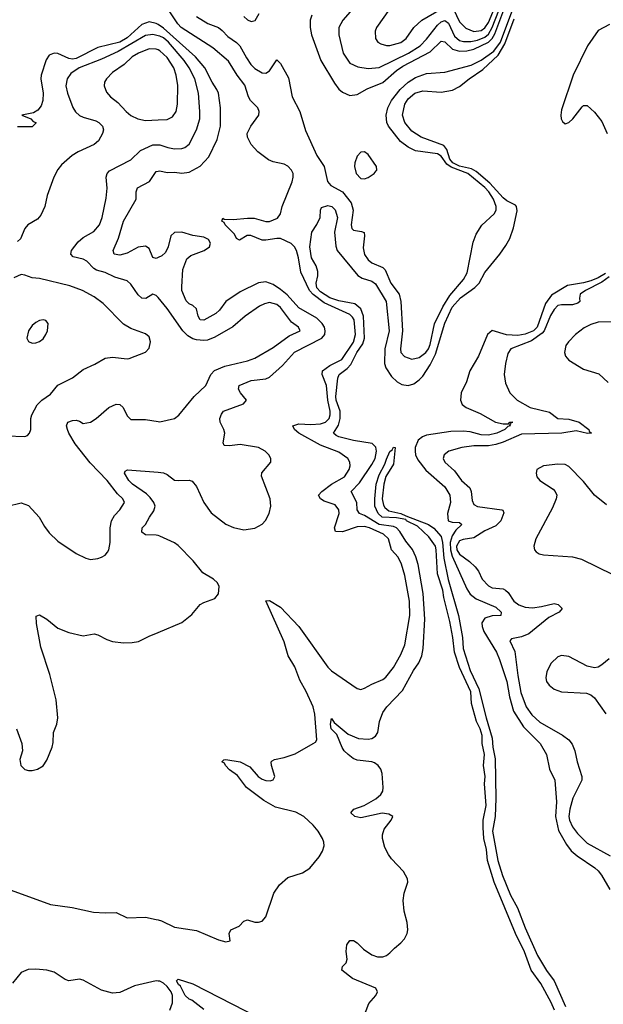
# Model space of a CAD drawing. Header units: inches. Extents: x 1682530 to 1839546, y 640742 to 791647.
# Tile 335 of 656: x 1719241 to 1722439, y 722022 to 727413. Entities that reach past the tile are written whole.
import ezdxf

# ---------------------------------------------------------------- set-up
doc = ezdxf.new("R2010")
doc.units = ezdxf.units.IN
doc.header["$MEASUREMENT"] = 0
doc.layers.add('B7712', color=7, linetype='Continuous')
doc.layers.add('B7722', color=7, linetype='Continuous')

msp = doc.modelspace()

# ---------------------------------------------------------------- linework, layer by layer
at = {"layer": 'B7712', "color": 5}
for points, elevation in [([(1720000, 727385.8), (1719990, 727392.1), (1719950, 727401.4), (1719910, 727387.1), (1719830, 727313.8), (1719790, 727289.7), (1719670, 727261.3), (1719550, 727200), (1719530, 727196.8), (1719510, 727200.9), (1719450, 727228.7), (1719430, 727229.7), (1719402.1, 727217.9), (1719386.8, 727193.2), (1719358.9, 727110), (1719357.3, 727090), (1719371, 727010), (1719367.7, 726970), (1719358.5, 726941.5), (1719341.6, 726918.4), (1719316.5, 726903.5), (1719254, 726890), (1719302, 726870), (1719316, 726856), (1719330.4, 726850.4), (1719330, 726846), (1719310, 726826), (1719230, 726826)], 520), ([(1720000, 727325.3), (1719970, 727331.3), (1719930, 727325.8), (1719781.6, 727238.4), (1719690, 727196.5), (1719567.7, 727150), (1719522.3, 727117.7), (1719502.3, 727090), (1719494.4, 727050), (1719503.8, 727010), (1719533, 726933), (1719548.1, 726908.1), (1719570, 726888.6), (1719590, 726878.6), (1719658.6, 726858.6), (1719674.9, 726850), (1719695.3, 726830), (1719700.2, 726810), (1719695.5, 726790), (1719673.8, 726750), (1719650, 726729.8), (1719561.6, 726690), (1719528.4, 726670), (1719470, 726618), (1719450, 726592.6), (1719427.8, 726550), (1719392.8, 726450), (1719379, 726390), (1719357.8, 726342.2), (1719338.9, 726321.1), (1719286.5, 726290), (1719270.2, 726269.8), (1719246.5, 726213.5), (1719230, 726198)], 540), ([(1720000, 727247.6), (1719990, 727252.1), (1719950, 727253.4), (1719892.1, 727230), (1719857.8, 727210), (1719813.2, 727166.8), (1719750, 727123.2), (1719716.2, 727090), (1719706.7, 727070), (1719704.6, 727050), (1719716.5, 727016.5), (1719739.6, 726990), (1719779.3, 726959.3), (1719823.9, 726910), (1719850, 726889.2), (1719889.5, 726869.5), (1719930, 726860.2), (1720000, 726864.3)], 560), ([(1720000, 725891.3), (1719990, 725903), (1719970, 725909.6), (1719933.4, 725886.6), (1719910, 725888.8), (1719890, 725907.4), (1719850, 725965.7), (1719830, 725982.7), (1719763.5, 726003.5), (1719709.4, 726029.4), (1719661.9, 726041.9), (1719647.4, 726050), (1719610, 726091.4), (1719590, 726102.7), (1719535.1, 726115.1), (1719521, 726130), (1719526, 726150), (1719562.4, 726197.6), (1719590, 726220.2), (1719647.2, 726252.8), (1719678.6, 726290), (1719693.7, 726330), (1719715.3, 726435.3), (1719720.9, 726490), (1719715.4, 726550), (1719720.5, 726570), (1719734.1, 726585.9), (1719850, 726645.2), (1719902.8, 726697.2), (1719970, 726728.4), (1720000, 726728)], 540), ([(1720000, 726110.2), (1719990, 726105.7), (1719970, 726111.1), (1719950, 726160.5), (1719930, 726173.5), (1719890, 726167.6), (1719830, 726134.7), (1719790, 726123), (1719759.7, 726130), (1719752.9, 726150), (1719783.5, 726216.5), (1719809.9, 726310.1), (1719880.2, 726430), (1719879.5, 726470), (1719886.8, 726493.2), (1719953.5, 726526.5), (1719990, 726580.9), (1720000, 726583.5)], 520), ([(1719170, 725134.9), (1719270, 725130.7), (1719283.7, 725136.3), (1719296, 725150), (1719302, 725170), (1719302.6, 725230), (1719308.3, 725250), (1719336.6, 725303.4), (1719362, 725330), (1719410, 725362.6), (1719450, 725411.6), (1719530, 725452.4), (1719590, 725496.9), (1719653.7, 725526.3), (1719710, 725559.5), (1719750, 725565.3), (1719830, 725555.8), (1719841.7, 725558.3), (1719930, 725593), (1719950, 725614.8), (1719958.3, 725650), (1719950, 725676.9), (1719930, 725692.9), (1719850, 725722.5), (1719810, 725745.6), (1719699.1, 725859.1), (1719650, 725895.9), (1719584.7, 725930), (1719516.7, 725956.7), (1719350, 725996.4), (1719310, 725999.1), (1719270, 726015.1), (1719250, 726017.3), (1719210, 725999.3)], 560), ([(1719174, 724750), (1719250, 724768), (1719290, 724753.7), (1719348.5, 724690), (1719377.8, 724637.8), (1719403.7, 724603.7), (1719450, 724558.4), (1719550, 724490.4), (1719604.4, 724464.4), (1719630, 724458.4), (1719670, 724463), (1719689.7, 724470.3), (1719710, 724482), (1719722.7, 724497.3), (1719729.6, 724510.4), (1719736.9, 724550), (1719736.5, 724630), (1719744, 724670), (1719760.7, 724699.3), (1719789.7, 724730), (1719815.6, 724770), (1719807.3, 724790), (1719777, 724817), (1719721.3, 724890), (1719627.1, 724987.1), (1719545, 725090), (1719509.8, 725150), (1719503, 725170), (1719497.2, 725190), (1719505.2, 725210), (1719530, 725219.1), (1719550, 725219.5), (1719570, 725214.6), (1719590, 725203), (1719630, 725209.2), (1719661.1, 725230), (1719730, 725290.3), (1719770, 725308.7), (1719790, 725306.7), (1719808.4, 725290), (1719830, 725244), (1719850, 725223.8), (1719930, 725224.6), (1720000, 725212.2)], 540), ([(1720000, 724588.2), (1719990, 724590.7), (1719930, 724592.8), (1719910, 724607.1), (1719913.3, 724630), (1719931.5, 724648.5), (1719952.2, 724690), (1719976.3, 724723.7), (1719983.1, 724750), (1719976.6, 724770), (1719957.1, 724797.1), (1719936.6, 724816.6), (1719860.2, 724870), (1719839.8, 724890), (1719816.3, 724930), (1719819.3, 724940.7), (1719831.6, 724948.4), (1720000, 724935.3)], 520), ([(1719224.9, 723530), (1719254, 723450), (1719257.1, 723410), (1719242.5, 723362.5), (1719247.7, 723330), (1719270, 723308.2), (1719290, 723301.6), (1719310, 723301.6), (1719339, 723310), (1719370, 723328.2), (1719390, 723358.8), (1719419.7, 723430), (1719425.1, 723454.9), (1719426.3, 723510), (1719444.4, 723555.6), (1719449.8, 723590), (1719441, 723690), (1719407.2, 723827.2), (1719358.1, 723978.1), (1719332.7, 724107.3), (1719332.3, 724147.7), (1719350, 724154), (1719390, 724130.3), (1719450, 724082.3), (1719510, 724058), (1719590, 724039), (1719650, 724050.3), (1719670, 724045.3), (1719719.4, 724019.4), (1719750, 724008.8), (1719810, 724000.9), (1719857.5, 724002.5), (1719892.3, 724007.7), (1719950, 724037.6), (1720000, 724058.6)], 520), ([(1719175.3, 722655.3), (1719410, 722569.1), (1719528.5, 722551.5), (1719646.1, 722526.1), (1719710, 722522.7), (1719770, 722525.5), (1719830, 722495.2), (1719930, 722498.6), (1719990, 722487.2), (1720000, 722484.4)], 480), ([(1720000, 722149), (1719990, 722149.9), (1719870, 722122.8), (1719790, 722087.6), (1719750, 722084), (1719690, 722100.2), (1719590, 722154.5), (1719570, 722159.9), (1719510, 722149.9), (1719490, 722158.3), (1719430, 722198.4), (1719390, 722208.7), (1719330, 722215.3), (1719287.6, 722212.4), (1719250, 722196.7), (1719202.6, 722137.4)], 480)]:
    msp.add_lwpolyline(points, dxfattribs=dict(at, elevation=elevation))
at = {"layer": 'B7712', "color": 5, "elevation": 580}
msp.add_lwpolyline([(1719370, 725769.2), (1719350, 725766), (1719330, 725755.1), (1719310, 725739.5), (1719290.4, 725710), (1719280.4, 725670), (1719290, 725650.8), (1719310, 725642.4), (1719330, 725643.1), (1719350, 725650.4), (1719370, 725666.4), (1719385.6, 725690), (1719393.6, 725710), (1719397.2, 725750), (1719385.2, 725765.2)], close=True, dxfattribs=at)
at = {"layer": 'B7722', "color": 5}
for points, elevation in [([(1720842.4, 727437.6), (1720833.6, 727410), (1720832.2, 727370), (1720840.9, 727330), (1720890.7, 727190), (1720966.2, 727066.2), (1720990, 727033.2), (1721010, 727016), (1721050, 726997.7), (1721090, 727002.6), (1721144.9, 727035.1), (1721230, 727069.7), (1721305.3, 727134.7), (1721340.9, 727159.1), (1721490, 727236.1), (1721550, 727295.6), (1721570, 727291.3), (1721612.1, 727252.1), (1721650, 727241), (1721690, 727242.5), (1721730, 727251.5), (1721809.4, 727290.6), (1721829.5, 727310.5), (1721843.9, 727336.1), (1721904.1, 727495.9)], 520), ([(1721064.2, 727470), (1721011.1, 727410), (1720990.2, 727369.8), (1720989.3, 727330), (1721013.7, 727230), (1721050, 727174.9), (1721094.3, 727154.3), (1721150, 727145.4), (1721210, 727151.6), (1721370.5, 727230), (1721435.2, 727270), (1721470, 727305.5), (1721530, 727382.6), (1721550, 727400.7), (1721570, 727409.1), (1721590, 727394.4), (1721623.1, 727323.1), (1721650, 727299.9), (1721673.3, 727293.3), (1721713.4, 727293.4), (1721750, 727300.3), (1721790, 727316.7), (1721810, 727334.3), (1721830, 727369.7), (1721885.9, 727514.1)], 540), ([(1721618.5, 727470), (1721650, 727402.1), (1721686, 727366), (1721729, 727349), (1721770, 727353.6), (1721790, 727367.6), (1721810, 727397.9), (1721866, 727534)], 560), ([(1720000, 722484.4), (1720018.9, 722479), (1720090, 722444.9), (1720210, 722426.9), (1720330, 722375.3), (1720370, 722364.4), (1720395.3, 722370), (1720389.4, 722410), (1720399, 722430), (1720444, 722450), (1720470, 722478), (1720490, 722484.7), (1720530, 722471), (1720550, 722471), (1720570, 722478), (1720590, 722502), (1720633.3, 722630), (1720664.2, 722675.8), (1720710, 722716.4), (1720790, 722742.4), (1720830, 722768.2), (1720881.6, 722830), (1720899.4, 722860.6), (1720909.6, 722890), (1720907.8, 722910), (1720899.7, 722930), (1720876.8, 722970), (1720850, 723003.5), (1720798.5, 723050), (1720753.8, 723073.8), (1720642.1, 723102.1), (1720578.2, 723138.2), (1720483.4, 723210), (1720434.2, 723274.2), (1720390, 723306), (1720368, 723330), (1720363.1, 723343.1), (1720349.7, 723350), (1720360.1, 723359.9), (1720370, 723362.4), (1720450, 723350.2), (1720501.8, 723321.8), (1720547.2, 723270), (1720570, 723254.6), (1720590, 723247.5), (1720614.2, 723245.8), (1720629.6, 723250.4), (1720639.6, 723270), (1720620.7, 723330), (1720619.3, 723350), (1720624.4, 723355.6), (1720637.2, 723362.8), (1720690, 723374), (1720750, 723393.8), (1720849.8, 723450.2), (1720862, 723458), (1720869.7, 723470), (1720858.2, 723610), (1720848.4, 723650), (1720810, 723735.5), (1720776.6, 723796.6), (1720749, 723870), (1720711.8, 723930), (1720690, 724006.6), (1720589.7, 724230.3), (1720610, 724232.9), (1720670, 724196.2), (1720771, 724091), (1720930, 723867.3), (1720950, 723847.6), (1721090, 723750.4), (1721110, 723746.4), (1721130, 723752.2), (1721170, 723775.6), (1721230, 723801.1), (1721246.7, 723813.3), (1721290, 723866.7), (1721330, 723937.6), (1721351.9, 723990), (1721378.2, 724150), (1721377.1, 724230), (1721351.3, 724370), (1721332.5, 724432.5), (1721315.2, 724470), (1721278.1, 724510), (1721262.7, 724570), (1721235.3, 724595.3), (1721157.3, 724630), (1721130, 724637.8), (1721090, 724636), (1721010, 724608.3), (1720971.4, 724611.4), (1720965.6, 724630), (1720990.9, 724710), (1720989.9, 724730), (1720970, 724757), (1720910, 724776.4), (1720889.2, 724790), (1720878.6, 724810), (1720896.1, 724830), (1720950, 724870.1), (1721020.6, 724910), (1721047, 724950), (1721052.2, 724970), (1721050.5, 724990.5), (1721038.2, 725010), (1720990, 725044.5), (1720890, 725083.2), (1720770.7, 725150), (1720746.6, 725170), (1720737.7, 725190), (1720770, 725199.6), (1720837.2, 725197.1), (1720890, 725200.8), (1720915.8, 725210), (1720936.2, 725230), (1720942.6, 725250), (1720942.3, 725270), (1720929.3, 725330), (1720923, 725410), (1720897.7, 725470), (1720899.9, 725490), (1720939.8, 725520.2), (1721006.9, 725553.1), (1721070, 725647.5), (1721081.3, 725690), (1721073.3, 725770), (1721065.1, 725785.1), (1721050, 725799.3), (1720910, 725863.6), (1720848.5, 725908.5), (1720829.4, 725929.4), (1720781.1, 726030), (1720769.2, 726110), (1720758.7, 726150), (1720747.4, 726170), (1720728.2, 726188.2), (1720670, 726214.1), (1720650, 726215.7), (1720590, 726205), (1720570, 726206.2), (1720508.5, 726231.5), (1720488.2, 726231.8), (1720446.1, 726206.1), (1720430, 726214.6), (1720417.8, 726237.8), (1720367.2, 726290), (1720362.1, 726302.1), (1720349.3, 726310), (1720353.6, 726326.4), (1720361.3, 726321.3), (1720410, 726318.8), (1720490, 726327.2), (1720525.9, 726325.9), (1720590, 726308.5), (1720610, 726307.6), (1720653.9, 726326.1), (1720670.5, 726349.5), (1720679.5, 726390), (1720734.1, 726525.9), (1720740.3, 726550), (1720739.6, 726570), (1720730.7, 726590), (1720710.7, 726610.7), (1720690, 726621.1), (1720630, 726633.9), (1720605.1, 726645.1), (1720546.3, 726690), (1720509.8, 726729.8), (1720488.6, 726770), (1720488.2, 726790), (1720507.1, 726830), (1720550.7, 726890), (1720554.1, 726910), (1720545.4, 726930), (1720506.2, 726970), (1720494.5, 726990), (1720474.9, 727054.9), (1720433, 727110), (1720385.6, 727185.6), (1720299.6, 727259.6), (1720126.3, 727370), (1720106.9, 727390), (1720061.1, 727461.1)], 480), ([(1720210.4, 727430), (1720272, 727392), (1720330, 727369.3), (1720350, 727354.1), (1720381.8, 727321.8), (1720430, 727288.7), (1720448.2, 727270), (1720484, 727204), (1720508.2, 727168.2), (1720530, 727146.3), (1720570, 727122.1), (1720590, 727119.3), (1720610, 727133.4), (1720650, 727193.4), (1720670, 727173.4), (1720714.2, 727094.2), (1720733.7, 726990), (1720777, 726910), (1720806.3, 726806.3), (1720869.6, 726670), (1720910, 726608.3), (1720927.7, 726527.7), (1720945.9, 726505.9), (1721010.6, 726470.6), (1721058, 726410), (1721068, 726370), (1721058.1, 726290), (1721061.3, 726270), (1721070, 726259.7), (1721114.1, 726254.1), (1721127.8, 726247.8), (1721131.1, 726230), (1721123.2, 726163.2), (1721130, 726126.5), (1721150, 726098.5), (1721170, 726081.3), (1721230, 726055.5), (1721243.9, 726043.9), (1721274.7, 725970), (1721319.8, 725910), (1721329.1, 725870), (1721339.1, 725710), (1721327.4, 725610), (1721330, 725591), (1721350, 725569.2), (1721390, 725553.7), (1721430, 725562.8), (1721466.8, 725590), (1721480.3, 725610), (1721490, 725634), (1721513.1, 725746.9), (1721559.3, 725840.7), (1721597.3, 725902.7), (1721672.1, 725990), (1721692.9, 726027.1), (1721725.9, 726194.1), (1721741.4, 726238.6), (1721772.6, 726287.4), (1721839.8, 726350), (1721851.2, 726370), (1721851.9, 726390), (1721836.4, 726430), (1721812.1, 726470), (1721790, 726493.6), (1721696.1, 726570), (1721604.9, 726604.9), (1721582.2, 726622.2), (1721550, 726666.2), (1721530, 726677.9), (1721410, 726694.6), (1721370, 726715.2), (1721326.9, 726746.9), (1721262.5, 726830), (1721252.8, 726850), (1721249.5, 726890), (1721258.7, 726930), (1721278, 726970), (1721324.9, 727030), (1721369.7, 727070.4), (1721410, 727095.6), (1721470, 727117.8), (1721570, 727126.2), (1721715.3, 727164.7), (1721770, 727191.1), (1721839.5, 727240.5), (1721876.1, 727290), (1721943.5, 727470)], 480), ([(1720470.2, 727430), (1720490, 727411.9), (1720510, 727403), (1720531.7, 727408.3), (1720552.8, 727447.2)], 520), ([(1721268.1, 727470), (1721195.8, 727370), (1721189.2, 727350), (1721190.3, 727310), (1721203.7, 727290), (1721220, 727280), (1721250, 727272), (1721270, 727272.5), (1721330, 727288.9), (1721358.5, 727310), (1721400.7, 727370), (1721444.4, 727410), (1721549.2, 727470.8)], 560), ([(1720000, 726583.5), (1720010, 726586), (1720050, 726576.3), (1720090, 726578.8), (1720130, 726572.7), (1720170, 726578.4), (1720229.9, 726610.1), (1720278.2, 726661.8), (1720322.9, 726757.1), (1720341.9, 726830), (1720342.4, 726930), (1720330.4, 727010), (1720320.9, 727030), (1720295.4, 727070), (1720254.8, 727150), (1720204, 727210), (1720030, 727367.2), (1720000, 727385.8)], 520), ([(1721124.2, 721950), (1721154, 722026), (1721192, 722070), (1721202, 722090), (1721192.3, 722110), (1721064, 722164), (1721006, 722210), (1721009, 722230), (1721029.2, 722250), (1721035.1, 722270), (1721029.5, 722310.5), (1721032.7, 722347.3), (1721050, 722371), (1721070, 722371), (1721090, 722358.8), (1721124.4, 722324.4), (1721170, 722292.7), (1721201.7, 722281.7), (1721230, 722282), (1721250, 722288.8), (1721270, 722303.7), (1721294.3, 722330), (1721330, 722358), (1721350, 722380.9), (1721363.7, 722410), (1721367.4, 722430), (1721364.7, 722470), (1721348.1, 722531.9), (1721342.3, 722590), (1721347.4, 722630), (1721367, 722690), (1721365.8, 722710), (1721344.8, 722750), (1721278.3, 722818.3), (1721261.5, 722841.5), (1721241.6, 722881.6), (1721229.2, 722930), (1721229.2, 722950.8), (1721238.4, 722981.6), (1721276.9, 723030), (1721285.1, 723050), (1721263.1, 723063.1), (1721227.8, 723067.8), (1721110, 723043.7), (1721078, 723050), (1721056.2, 723070), (1721071.8, 723090), (1721128.7, 723111.3), (1721192.4, 723147.6), (1721220.3, 723170), (1721230.8, 723190), (1721232.9, 723210), (1721226.5, 723286.5), (1721219.8, 723310), (1721204.8, 723330), (1721184.2, 723344.2), (1721169.9, 723349.9), (1721090, 723358.4), (1721068, 723368), (1721040.2, 723390), (1721019.8, 723410), (1721008.5, 723428.5), (1720979.2, 723499.2), (1720948.1, 723530), (1720943.2, 723556.8), (1720950, 723587.3), (1720964.9, 723564.9), (1721041.4, 723501.4), (1721098, 723478), (1721150, 723473), (1721170, 723477.6), (1721191.5, 723490), (1721203, 723510), (1721212.5, 723570), (1721230, 723619.1), (1721252.8, 723650), (1721339.2, 723740.8), (1721398.8, 723850), (1721427.8, 723892.2), (1721444.7, 723930), (1721451.2, 723970), (1721461.3, 724130), (1721451.3, 724271.3), (1721423.4, 724430), (1721412, 724472), (1721392.4, 724512.4), (1721357.2, 724557.2), (1721324.6, 724610), (1721305.5, 724630), (1721290, 724638.6), (1721210, 724649.2), (1721130, 724699.2), (1721102.2, 724710), (1721089.5, 724729.5), (1721087.7, 724770), (1721056.5, 724830), (1721103.2, 724876.8), (1721170, 724977), (1721188.7, 725010), (1721196.7, 725050), (1721193.3, 725073.3), (1721172.3, 725092.3), (1721070, 725108.4), (1720989.6, 725130), (1720975.7, 725135.7), (1720960.3, 725150), (1720987.9, 725192.1), (1720997.3, 725230), (1720996.3, 725270), (1720975.7, 725330), (1720973.9, 725350), (1720983.5, 725450), (1720991, 725470), (1721036.1, 725503.9), (1721054.7, 725525.3), (1721089.1, 725590), (1721121.7, 725638.3), (1721129.7, 725670), (1721125.7, 725790), (1721110.2, 725830.2), (1721078.1, 725858.1), (1720990, 725874.5), (1720941.1, 725890), (1720890, 725923.5), (1720870, 725944.2), (1720864.9, 725970), (1720874.5, 726010), (1720874.9, 726034.9), (1720865.7, 726065.7), (1720840.6, 726110), (1720831.3, 726168.7), (1720842.7, 726250), (1720870, 726291), (1720887.3, 726330), (1720889.4, 726370.6), (1720894.6, 726385.4), (1720930, 726396), (1720952, 726390), (1720970, 726372), (1720982, 726330), (1720965.7, 726250), (1720972.8, 726172.8), (1720981.1, 726150), (1721093.2, 726013.2), (1721118.2, 725998.2), (1721170, 725981.5), (1721190, 725967.6), (1721248.9, 725870), (1721265.6, 725710), (1721241.8, 725610), (1721239.9, 725530), (1721247.3, 725507.3), (1721279, 725459), (1721310, 725430.1), (1721335.4, 725415.4), (1721370, 725410.1), (1721400, 725420), (1721430, 725440.8), (1721450, 725460.8), (1721490, 725523.6), (1721518.8, 725581.2), (1721570, 725751.7), (1721610, 725839), (1721655.6, 725890), (1721734.2, 725945.8), (1721759.3, 725970), (1721790, 726028.9), (1721871.5, 726128.5), (1721904, 726176), (1721925.9, 726214.1), (1721947.4, 726272.6), (1721966.6, 726366.6), (1721963.2, 726390), (1721957.1, 726397.1), (1721910, 726420.9), (1721890, 726437.6), (1721817.6, 726517.6), (1721741.4, 726581.4), (1721715.8, 726595.8), (1721650, 726611.9), (1721614, 726630), (1721597, 726650), (1721581.7, 726701.7), (1721564.6, 726724.6), (1721440.4, 726770), (1721390, 726802.3), (1721351.8, 726850), (1721339.4, 726890), (1721350.8, 726950), (1721370, 726979.6), (1721405.7, 727010), (1721450, 727023.8), (1721550, 727016.5), (1721612.7, 727027.3), (1721650, 727047.3), (1721702.8, 727090), (1721779.3, 727140.7), (1721861.9, 727218.1), (1721899.1, 727280.9), (1721950, 727417.4)], 460), ([(1722472.9, 727387.1), (1722410, 727354), (1722352.4, 727270), (1722274, 727110), (1722210, 726919), (1722205.8, 726890), (1722208, 726870), (1722214.7, 726854.7), (1722230, 726842.4), (1722250, 726850.4), (1722271.5, 726870), (1722323.3, 726936.7), (1722330, 726942.8), (1722350, 726942.8), (1722390, 726906.8), (1722430, 726854.8), (1722460.3, 726790)], 460), ([(1720000, 726728), (1720010, 726727.8), (1720052.3, 726712.3), (1720090, 726705.5), (1720130, 726706.9), (1720146.9, 726713.1), (1720169, 726731), (1720210.7, 726810), (1720229, 726870), (1720229.2, 726910), (1720221.4, 727010), (1720200.1, 727090), (1720169.9, 727150), (1720143.1, 727190), (1720056.3, 727290), (1720030, 727313), (1720010, 727323.3), (1720000, 727325.3)], 540), ([(1720000, 726864.3), (1720050, 726867.2), (1720079.1, 726880.9), (1720099.2, 726910), (1720105.5, 726950), (1720106.9, 727053.1), (1720099.2, 727110), (1720085.8, 727150), (1720050, 727205.6), (1720010, 727243.1), (1720000, 727247.6)], 560), ([(1720000, 724935.3), (1720030, 724932.9), (1720050, 724923.7), (1720090, 724892.7), (1720110, 724889.2), (1720170, 724892.4), (1720186.1, 724886.1), (1720210, 724858), (1720250.1, 724770.1), (1720290, 724713.1), (1720370, 724651), (1720412.1, 724632.1), (1720470, 724620.5), (1720530.5, 724629.5), (1720570, 724651.4), (1720588.1, 724671.9), (1720609, 724710), (1720616.8, 724750), (1720613.2, 724790), (1720566.8, 724913.2), (1720568.6, 724931.4), (1720617.4, 724990), (1720616.9, 725010), (1720605.4, 725030), (1720586.3, 725050), (1720550, 725070.6), (1720450, 725086.7), (1720390, 725079), (1720362.4, 725082.4), (1720356.3, 725096.3), (1720364.4, 725150), (1720359.9, 725170), (1720338.9, 725210), (1720337.9, 725230), (1720346.1, 725253.9), (1720358, 725270), (1720467, 725310), (1720484, 725330), (1720450.7, 725370), (1720440.2, 725390), (1720444.5, 725410), (1720510, 725437.5), (1720590, 725446), (1720610, 725455.2), (1720680.3, 725519.7), (1720747.5, 725592.5), (1720895.7, 725670), (1720912.5, 725690), (1720915.6, 725710), (1720910.4, 725730), (1720898.5, 725750), (1720870, 725778.1), (1720770, 725835), (1720706.5, 725906.5), (1720670, 725935.9), (1720630, 725963.9), (1720590, 725978.6), (1720550, 725972.3), (1720450, 725923.7), (1720370, 725870.6), (1720336.7, 725823.3), (1720316, 725804), (1720250, 725767), (1720230, 725769.9), (1720219.2, 725790), (1720209.9, 725830), (1720190, 725848.7), (1720170, 725856.7), (1720154, 725874), (1720129.6, 725929.6), (1720129.4, 725950), (1720135.2, 726044.8), (1720156.9, 726103.1), (1720178.2, 726121.8), (1720251.5, 726150), (1720282, 726170), (1720286.6, 726190), (1720275.1, 726210), (1720250, 726222.5), (1720190, 726230.6), (1720130, 726249.8), (1720090, 726248.7), (1720068.6, 726230), (1720054.8, 726170), (1720040.9, 726139.1), (1720020.6, 726119.4), (1720000, 726110.2)], 520), ([(1722450, 726023.6), (1722410, 725999.6), (1722370, 725983.9), (1722330, 725972), (1722242.7, 725957.3), (1722155, 725905), (1722121.6, 725858.4), (1722075.8, 725730), (1722055.4, 725710), (1722010, 725691), (1721970, 725684.6), (1721907.7, 725687.7), (1721830, 725710.4), (1721803.4, 725690), (1721754, 725570), (1721707.3, 725490), (1721689.5, 725430.5), (1721660.6, 725370), (1721656.9, 725330), (1721666.1, 725306.1), (1721686.4, 725290), (1721764, 725256), (1721848.8, 725208.8), (1721890, 725199.8), (1721919.1, 725200.9), (1721927, 725210), (1721942, 725210), (1721932.1, 725207.9), (1721930, 725198), (1721924.7, 725195.3), (1721928.4, 725190), (1721914.8, 725185.2), (1721899.2, 725170), (1721856.1, 725150), (1721810, 725138.1), (1721770, 725139.4), (1721710, 725156.5), (1721670, 725160.3), (1721602.4, 725157.6), (1721470, 725138.7), (1721448.1, 725130), (1721425.1, 725110), (1721408.4, 725071.6), (1721407, 725050), (1721410.6, 725030), (1721422.9, 725002.9), (1721466.4, 724946.4), (1721570, 724855.1), (1721598, 724810), (1721601.8, 724770), (1721584.2, 724710), (1721589, 724670), (1721610, 724661.7), (1721650, 724659.7), (1721664, 724650), (1721630, 724618.4), (1721610, 724587.5), (1721600.4, 724550), (1721600.8, 724510), (1721610, 724475.5), (1721690, 724296.1), (1721710, 724268.1), (1721742.5, 724242.5), (1721850, 724197.3), (1721878.2, 724170), (1721876.3, 724150), (1721830, 724149.3), (1721790, 724137.1), (1721773.6, 724110), (1721774, 724090), (1721783.4, 724063.4), (1721852.7, 723950), (1721870, 723910.3), (1721910, 723790.3), (1721924.7, 723704.7), (1721946.4, 723626.4), (1722002.2, 723542.2), (1722093, 723450), (1722128, 723390), (1722143.2, 723310), (1722173.6, 723250), (1722182.4, 723130), (1722176, 723050), (1722193.4, 722973.4), (1722236.8, 722896.8), (1722262.5, 722862.5), (1722294.6, 722834.6), (1722392.4, 722770), (1722410, 722752.4), (1722427.7, 722730), (1722474.4, 722650)], 460), ([(1722470, 726005), (1722430, 725975.7), (1722341.3, 725930), (1722311.7, 725910), (1722307.8, 725887.8), (1722310.1, 725870), (1722299.1, 725860.9), (1722269, 725851), (1722210, 725851.5), (1722190, 725847.5), (1722170, 725827.1), (1722150, 725792.8), (1722114.7, 725710), (1722104.1, 725695.9), (1722045.1, 725654.9), (1721931.6, 725610), (1721914.7, 725585.3), (1721902.4, 725530), (1721895.6, 725470), (1721902.5, 725422.5), (1721927, 725370), (1721966.4, 725330), (1722038.7, 725290), (1722143.3, 725263.3), (1722190, 725229.2), (1722250, 725226.6), (1722305.4, 725210), (1722359.6, 725170), (1722360.8, 725160.8), (1722373.4, 725150), (1722352, 725148), (1722290, 725162.6), (1722210.7, 725149.3), (1721990, 725143.8), (1721890, 725100.3), (1721850, 725087.7), (1721810, 725080.7), (1721730, 725079.2), (1721664, 725070), (1721593, 725050), (1721566.7, 725030), (1721561.7, 725010), (1721570.2, 724990), (1721622.6, 724942.6), (1721661.6, 724890), (1721707, 724850), (1721715, 724830), (1721719.8, 724779.8), (1721730, 724759), (1721750, 724747.9), (1721882, 724730), (1721887.6, 724727.6), (1721893.6, 724713.6), (1721877.2, 724670), (1721850, 724642.6), (1721790, 724613.7), (1721730, 724575.7), (1721670, 724567.5), (1721650, 724559.9), (1721634.6, 724530), (1721636.6, 724510), (1721650, 724486.8), (1721706.2, 724446.2), (1721736.8, 724416.8), (1721754.1, 724394), (1721775.2, 724350), (1721810, 724312.7), (1721830, 724303.2), (1721890, 724296.6), (1721902.4, 724290), (1721916.7, 724276.7), (1721947.7, 724230), (1721976.5, 724210), (1722010, 724196), (1722050, 724192), (1722100.7, 724199.3), (1722170, 724216.6), (1722190.8, 724210.8), (1722212.7, 724190), (1722195.9, 724170), (1722140.3, 724139.7), (1722030, 724050.3), (1721990, 724034.4), (1721936.1, 724023.9), (1721927.3, 724012.7), (1721954.3, 723954.3), (1721970, 723821.6), (1721987, 723730), (1722016.8, 723650), (1722046.5, 723606.5), (1722090, 723567.4), (1722215.8, 723495.8), (1722249.2, 723470), (1722267.1, 723447.1), (1722282.4, 723410), (1722295.5, 723350), (1722320.5, 723270), (1722321.4, 723250), (1722272, 723150), (1722255.2, 723090), (1722250.5, 723050), (1722253.7, 723030), (1722270, 722993.7), (1722296.6, 722956.6), (1722350, 722904.1), (1722475.2, 722835.2)], 480), ([(1720000, 725212.2), (1720010, 725210.4), (1720089.7, 725230.3), (1720113.1, 725246.9), (1720198, 725350), (1720260.7, 725410), (1720287.8, 725470), (1720308.2, 725491.8), (1720364.7, 725515.3), (1720490, 725545.2), (1720530, 725560.5), (1720630, 725618.7), (1720717.5, 725682.5), (1720777.6, 725710), (1720769.6, 725730), (1720730, 725757.5), (1720670, 725837.5), (1720650, 725853.7), (1720610, 725864.5), (1720582, 725858), (1720555.5, 725844.5), (1720475.9, 725790), (1720408.2, 725731.8), (1720310, 725673.9), (1720270, 725658.5), (1720250, 725656.5), (1720210, 725659.6), (1720190, 725666.1), (1720162.7, 725682.7), (1720134.9, 725710), (1720050, 725832.6), (1720000, 725891.3)], 540), ([(1722490, 725759.3), (1722410, 725756.2), (1722370, 725744.8), (1722334.4, 725725.6), (1722286.8, 725690), (1722247.2, 725650), (1722233.7, 725630), (1722225.7, 725590), (1722232, 725570), (1722249.1, 725549.1), (1722330, 725498.8), (1722413.4, 725473.4), (1722465.8, 725425.8)], 520), ([(1722171.8, 721990), (1722152.8, 722032.8), (1722095.6, 722135.6), (1722043.7, 722210), (1722005.9, 722310), (1721956.6, 722410), (1721841.1, 722690), (1721803.9, 722810), (1721799.4, 722870), (1721784.2, 722930), (1721779.9, 722990), (1721780.2, 723030), (1721795.9, 723110), (1721787.2, 723230), (1721791.2, 723270), (1721782.8, 723330), (1721787.4, 723390), (1721775.5, 723450), (1721774.3, 723494.3), (1721764.6, 723530), (1721744.7, 723570), (1721715.7, 723670), (1721712.9, 723732.9), (1721650, 723865.7), (1721623.1, 723950), (1721614.7, 724030), (1721597.7, 724117.7), (1721564.7, 724250), (1721559.5, 724290), (1721530, 724379.3), (1721523.4, 724510), (1721518.6, 724530), (1721482.5, 724582.5), (1721420.6, 724640.6), (1721360.5, 724670), (1721356.3, 724676.3), (1721305.2, 724685.2), (1721226.6, 724690), (1721204.4, 724710), (1721186.8, 724750), (1721186.1, 724790), (1721193.8, 724870), (1721210, 724920.3), (1721241.3, 724978.7), (1721250, 725007), (1721270, 725048.9), (1721282.3, 725057.7), (1721290, 725073.4), (1721299.1, 725070), (1721290, 724979.3), (1721247.3, 724912.7), (1721235.7, 724870), (1721226.7, 724790), (1721234.4, 724754.4), (1721241.6, 724741.6), (1721264.5, 724724.5), (1721330, 724710.1), (1721356.2, 724696.2), (1721481.1, 724650), (1721510, 724629.2), (1721550, 724583.6), (1721558, 724550), (1721565.2, 724465.2), (1721588.2, 724348.2), (1721645.9, 724150), (1721667.6, 724030), (1721671.2, 723970), (1721709.1, 723849.1), (1721756.4, 723750), (1721796.4, 723590), (1721830, 723479.1), (1721833.1, 723430), (1721846.5, 723366.5), (1721849, 723149), (1721846.4, 723050), (1721831.2, 722970), (1721861.2, 722810), (1721886.5, 722726.5), (1721930, 722619.5), (1721968.1, 722550), (1722010, 722440.3), (1722078.7, 722290), (1722127.7, 722207.7), (1722168.4, 722150), (1722230.7, 722010)], 440), ([(1722456.1, 724756.1), (1722390.3, 724810.3), (1722330, 724883.9), (1722250, 724967.1), (1722230, 724978), (1722190, 724979.8), (1722110, 724970.8), (1722074.9, 724950), (1722070.3, 724930), (1722074.9, 724910), (1722090.2, 724890), (1722163.4, 724843.4), (1722175.2, 724830), (1722183.8, 724810), (1722181.1, 724790), (1722160, 724740), (1722068.7, 724570), (1722058.5, 724530), (1722062.2, 724510), (1722070, 724498.9), (1722087.7, 724487.7), (1722110, 724483), (1722270, 724472.9), (1722319.3, 724459.3), (1722490, 724374.9)], 520), ([(1720000, 724058.6), (1720130, 724113.1), (1720184.2, 724155.8), (1720230, 724210.3), (1720250, 724222.7), (1720310, 724244.7), (1720329.8, 724270), (1720334, 724310), (1720325.1, 724330), (1720302.6, 724350), (1720244.2, 724384.2), (1720192.2, 724450), (1720110, 724533.9), (1720090, 724547.9), (1720010, 724585.7), (1720000, 724588.2)], 520), ([(1722470, 723913.8), (1722430, 723880.3), (1722410, 723868.5), (1722390, 723864), (1722350, 723873.3), (1722250, 723926.8), (1722210, 723931.6), (1722190, 723924.8), (1722153, 723890), (1722130, 723845.1), (1722123.7, 723810), (1722127.7, 723790), (1722141.8, 723770), (1722170, 723748.1), (1722210, 723732.2), (1722345.6, 723725.6), (1722370, 723716), (1722390, 723700.2), (1722452.2, 723612.2)], 520), ([(1720064.6, 721990), (1720077.7, 722030), (1720078.6, 722070), (1720071, 722090), (1720050, 722119.1), (1720030, 722137.8), (1720010, 722148.1), (1720000, 722149)], 480), ([(1720250, 721993.2), (1720184.4, 722044.4), (1720169.8, 722050), (1720147.3, 722070), (1720122.3, 722122.3), (1720111.5, 722130), (1720101.1, 722150), (1720110, 722160.3), (1720190, 722134), (1720550, 721950.4)], 460)]:
    msp.add_lwpolyline(points, dxfattribs=dict(at, elevation=elevation))
at = {"layer": 'B7722', "color": 5, "elevation": 520}
msp.add_lwpolyline([(1721130, 726689.7), (1721110, 726686.9), (1721090, 726665.1), (1721077.1, 726630), (1721076.3, 726610), (1721084.8, 726570), (1721110, 726543.5), (1721130, 726542.1), (1721150, 726548.7), (1721183, 726570), (1721195.1, 726584.9), (1721198.7, 726590), (1721196.9, 726610), (1721150, 726675.1)], close=True, dxfattribs=at)

doc.saveas('drawing.dxf')
